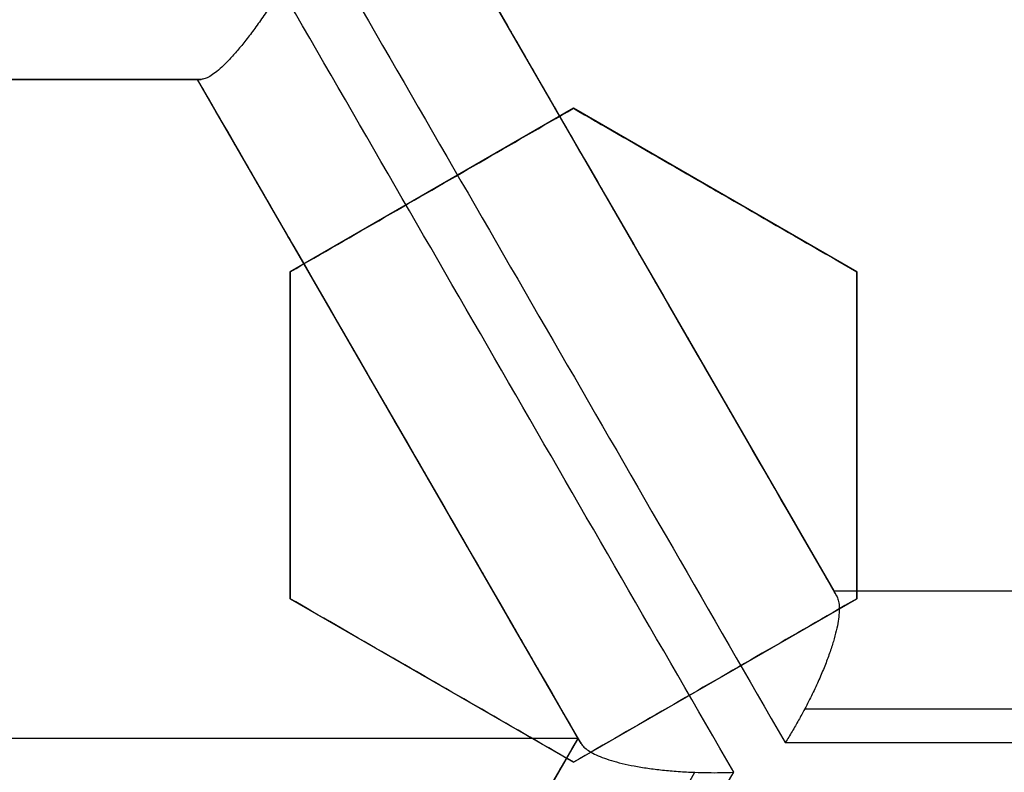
# Model space of a CAD drawing. Header units: centimetres. Extents: x -10 to 8.9, y -29.1 to -8.
# Tile 598 of 656: x -6.4144 to -6.331, y -28.5497 to -28.4859. Entities that reach past the tile are written whole.
import ezdxf

# ---------------------------------------------------------------- set-up
doc = ezdxf.new("R2010")
doc.units = ezdxf.units.CM
doc.layers.add('Default', color=7, linetype='Continuous', true_color=0x000000)

msp = doc.modelspace()

# ---------------------------------------------------------------- linework, layer by layer
at = {"layer": 'Default'}
for p, q in [((-6.377698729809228, -28.47843455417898, -1.1776682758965), (-6.345448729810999, -28.53429319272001, -1.1776682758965)), ((-6.399349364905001, -28.49093455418, -1.182178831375), (-6.463849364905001, -28.49093455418, -1.182178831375)), ((-6.367099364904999, -28.54679319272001, -1.1776682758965), (-6.399349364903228, -28.49093455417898, -1.1776682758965)), ((-6.367500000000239, -28.49338645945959, 0.22762490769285), (-6.391500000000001, -28.50724286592, 0.22762490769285)), ((-6.343500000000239, -28.50724286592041, 0.2230641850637), (-6.3675, -28.49338645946, 0.2230641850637)), ((-6.37950000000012, -28.5003146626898, 0.20106977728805), (-6.37950000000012, -28.5003146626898, 0.2542786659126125)), ((-6.355500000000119, -28.5003146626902, 0.1964796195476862), (-6.355500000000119, -28.5003146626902, 0.2496885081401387)), ((-6.361452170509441, -28.50657442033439, -1.280672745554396), (-6.361452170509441, -28.50657442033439, -1.065)), ((-6.391500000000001, -28.50724286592, 0.2230641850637), (-6.391500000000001, -28.53495567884, 0.2230641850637)), ((-6.343500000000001, -28.53495567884, 0.2143352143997), (-6.343500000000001, -28.50724286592, 0.2143352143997)), ((-6.383102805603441, -28.51907442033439, -1.280672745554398), (-6.383102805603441, -28.51907442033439, -1.065)), ((-6.391500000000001, -28.52109927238, 0.196479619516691), (-6.391500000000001, -28.52109927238, 0.2496885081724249)), ((-6.343500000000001, -28.52109927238, 0.1877584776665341), (-6.343500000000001, -28.52109927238, 0.2409673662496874)), ((-6.39149999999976, -28.53495567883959, 0.2143352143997), (-6.367499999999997, -28.5488120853, 0.2143352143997)), ((-6.367499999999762, -28.54881208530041, 0.2101604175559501), (-6.3435, -28.53495567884, 0.2101604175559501)), ((-6.345448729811, -28.53429319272, -1.166056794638), (-6.280948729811, -28.53429319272, -1.166056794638)), ((-6.379499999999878, -28.54188388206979, 0.1877584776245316), (-6.379499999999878, -28.54188388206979, 0.2409673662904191)), ((-6.355499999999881, -28.54188388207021, 0.1835992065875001), (-6.355499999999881, -28.54188388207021, 0.2368080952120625)), ((-6.367099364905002, -28.54679319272, -1.065), (-6.496099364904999, -28.54679319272, -1.065)), ((-6.399349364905, -28.60265183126, -1.166056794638), (-6.367099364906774, -28.54679319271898, -1.166056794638))]:
    msp.add_line(p, q, dxfattribs=at)
at = {"layer": 'Default', "extrusion": (0, 0, -1)}
for centre, radius, start, end in [((6.550000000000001, -28.205, -0.45), 0.9, 90, 270), ((6.550000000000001, -28.205, 0.3399975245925), 0.8999999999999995, 90, 270), ((6.550000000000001, -28.205, 1.15), 0.8550000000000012, 90, 270), ((6.550000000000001, -28.205, -0.4), 0.5999999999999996, 90, 270), ((6.550000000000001, -28.205, -0.2), 0.6367740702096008, 180, 0), ((6.550000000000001, -28.205, -0.1809807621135), 0.6125, 180, 0), ((6.550000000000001, -28.205, -0.1625), 0.6075000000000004, 180, 0), ((6.550000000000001, -28.205, -0.195), 0.6075000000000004, 180, 0), ((6.550000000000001, -28.205, 1.220980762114), 0.6075, 180, 0), ((6.550000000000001, -28.205, 1.24), 0.6075000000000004, 180, 0), ((6.550000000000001, -28.205, -0.18660444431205), 0.5500000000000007, 180, 0)]:
    msp.add_arc(centre, radius, start, end, dxfattribs=at)
at = {"layer": 'Default'}
for centre, radius, start, end in [((-6.550000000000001, -28.205, -0.82), 0.8349999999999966, 270, 90), ((-6.550000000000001, -28.205, -1.13), 0.8349999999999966, 270, 90), ((-6.550000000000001, -28.205, -0.9750000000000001), 0.8350000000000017, 270, 90), ((-6.550000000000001, -28.205, 0.35), 0.775, 270, 90), ((-6.550000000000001, -28.205, -0.1486250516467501), 0.7749999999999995, 270, 90), ((-6.550000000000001, -28.205, 0.45), 0.6000000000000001, 270, 90), ((-6.550000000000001, -28.205, 0.35), 0.6000000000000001, 270, 90), ((-6.550000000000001, -28.205, -1.24), 0.6400000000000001, 180, 0), ((-6.550000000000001, -28.205, 0.2), 0.6367740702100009, 180, 0), ((-6.550000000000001, -28.205, 0.1625), 0.6231698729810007, 180, 0), ((-6.550000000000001, -28.205, 0.17875), 0.6074999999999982, 180, 0), ((-6.550000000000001, -28.205, -1.230490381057), 0.6074999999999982, 180, 0), ((-6.550000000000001, -28.205, 0.195), 0.55, 180, 0), ((-6.550000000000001, -28.205, 0.1782088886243), 0.55, 248.3999999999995, 0), ((-6.550000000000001, -28.205, -0.7112749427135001), 0.7750000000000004, 274.5310199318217, 0)]:
    msp.add_arc(centre, radius, start, end, dxfattribs=at)
at = {"layer": 'Default', "extrusion": (-0.8660254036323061, -0.5000000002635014, -8.90727408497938e-10)}
msp.add_arc((21.15124650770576, -0.1449999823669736, 19.76246640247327), 1.189997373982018, 285.7469225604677, 289.0261196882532, dxfattribs=at)
at = {"layer": 'Default', "extrusion": (-0.8660254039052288, -0.4999999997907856, 8.164245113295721e-10)}
msp.add_arc((21.15124651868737, -0.1450000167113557, 19.7724453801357), 1.199997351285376, 285.4583052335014, 289.2956203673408, dxfattribs=at)
at = {"layer": 'Default', "extrusion": (0.8660254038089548, 0.4999999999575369, -2.011334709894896e-10)}
msp.add_arc((-21.15124651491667, -0.1450000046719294, -19.77748740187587), 1.199997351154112, 250.7043796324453, 254.5416947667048, dxfattribs=at)
at = {"layer": 'Default', "extrusion": (0, 1, 0)}
for centre, radius, start, end in [((6.549999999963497, -0.1450000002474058, -28.49093455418), 1.157566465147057, 262.5066395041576, 265.7328634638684), ((6.550000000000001, -0.145, -28.49093455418), 1.157566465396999, 263.0827509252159, 265.7328634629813)]:
    msp.add_arc(centre, radius, start, end, dxfattribs=at)
at = {"layer": 'Default', "extrusion": (0.866025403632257, 0.5000000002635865, 8.910110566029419e-10)}
msp.add_arc((-21.15124650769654, -0.1449999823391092, -19.78746640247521), 1.189997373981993, 250.9738803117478, 254.2530774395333, dxfattribs=at)
at = {"layer": 'Default', "extrusion": (-0.8660254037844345, -0.5000000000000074, 0)}
msp.add_arc((21.1512465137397, -0.145, 19.76246639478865), 1.189997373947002, 287.6568196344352, 289.0261196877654, dxfattribs=at)
at = {"layer": 'Default', "extrusion": (0.8660254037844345, 0.5000000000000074, 0)}
msp.add_arc((-21.15124651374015, -0.145, -19.78746639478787), 1.189997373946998, 250.9738803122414, 252.5747962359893, dxfattribs=at)
at = {"layer": 'Default', "extrusion": (0, -1, 0)}
for centre, radius, start, end in [((-6.550000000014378, -0.1449999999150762, 28.53429319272), 1.140605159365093, 280.331070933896, 283.6448692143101), ((-6.550000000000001, -0.145, 28.53429319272), 1.140605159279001, 280.3310709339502, 280.8465506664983), ((-6.549999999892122, -0.1450000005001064, 28.54714439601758), 1.150190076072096, 280.0364093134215, 283.9424077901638)]:
    msp.add_arc(centre, radius, start, end, dxfattribs=at)
at = {"layer": 'Default', "extrusion": (-2.937226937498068e-07, -0.9999999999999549, -6.23539148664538e-08)}
msp.add_arc((-6.549991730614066, -0.1449981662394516, 28.5442951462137), 1.150605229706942, 280.1159601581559, 283.8546353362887, dxfattribs=at)
at = {"layer": 'Default', "extrusion": (0.8660254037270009, -0.5000000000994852, -5.601805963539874e-10)}
msp.add_arc((-27.70124651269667, -0.1449999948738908, 8.759326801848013), 1.140605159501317, 256.3551307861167, 259.6689290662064, dxfattribs=at)
at = {"layer": 'Default', "extrusion": (0.8660254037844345, -0.5000000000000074, 0)}
msp.add_arc((-27.70124651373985, -0.145, 8.75932679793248), 1.140605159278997, 259.2606552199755, 259.6689290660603, dxfattribs=at)
at = {"layer": 'Default', "extrusion": (0.8660255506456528, -0.4999997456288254, -6.23537584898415e-08)}
msp.add_arc((-27.70124893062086, -0.1449991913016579, 8.769318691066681), 1.150605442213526, 256.1453650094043, 259.8840394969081, dxfattribs=at)
at = {"layer": 'Default', "extrusion": (0.8660254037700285, -0.5000000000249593, -3.770207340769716e-10)}
msp.add_arc((-27.70124651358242, -0.1449999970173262, 8.772178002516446), 1.150190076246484, 256.0575922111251, 259.9635906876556, dxfattribs=at)
at = {"layer": 'Default'}
for points, degree in [([(-6.550000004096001, -27.30500495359, -1.129995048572), (-6.537465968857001, -27.30500495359, -1.129995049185), (-6.512386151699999, -27.30552127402, -1.129973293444), (-6.474783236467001, -27.3078854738, -1.129982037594), (-6.437304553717, -27.31181799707, -1.129979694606), (-6.399970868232, -27.3173257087, -1.129980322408), (-6.362926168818, -27.32438806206, -1.129980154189), (-6.326197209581, -27.3329983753, -1.129980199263), (-6.289861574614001, -27.34314050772, -1.129980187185), (-6.254013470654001, -27.35478489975, -1.129980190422), (-6.218660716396, -27.36792869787, -1.129980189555), (-6.183898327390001, -27.38253814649, -1.129980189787), (-6.149770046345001, -27.39859430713, -1.129980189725), (-6.116350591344, -27.41606289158, -1.129980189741), (-6.083707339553, -27.43490588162, -1.129980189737), (-6.051859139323, -27.45511347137, -1.129980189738), (-6.020892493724, -27.47663251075, -1.129980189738), (-5.990848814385, -27.49943348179, -1.129980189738), (-5.961791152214, -27.52346942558, -1.129980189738), (-5.933780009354, -27.54868705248, -1.129980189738), (-5.906829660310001, -27.5750745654, -1.129980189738), (-5.881013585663, -27.60256235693, -1.129980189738), (-5.856368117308, -27.63111066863, -1.129980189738), (-5.832942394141, -27.66066372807, -1.129980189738), (-5.810787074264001, -27.69115373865, -1.129980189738), (-5.789912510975, -27.72256746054, -1.129980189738), (-5.770375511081, -27.75482271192, -1.129980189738), (-5.752204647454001, -27.78787084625, -1.129980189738), (-5.735435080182, -27.8216495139, -1.129980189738), (-5.720103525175, -27.8560794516, -1.129980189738), (-5.706216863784, -27.89114626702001, -1.129980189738), (-5.693813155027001, -27.92675906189, -1.129980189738), (-5.682910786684, -27.96286272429, -1.129980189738), (-5.673530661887, -27.99939085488, -1.129980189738), (-5.665692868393, -28.03625586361, -1.129980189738), (-5.659400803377, -28.07344306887, -1.129980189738), (-5.654672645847, -28.11085723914, -1.129980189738), (-5.651515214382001, -28.14843802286, -1.129980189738), (-5.649934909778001, -28.18611932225, -1.129980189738), (-5.649933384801, -28.22380820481, -1.129980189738), (-5.65151069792, -28.26149020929, -1.129980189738), (-5.654665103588, -28.29907102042, -1.129980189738), (-5.659390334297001, -28.33648606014, -1.129980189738), (-5.665679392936, -28.37367347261, -1.129980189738), (-5.673514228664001, -28.41053911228, -1.129980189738), (-5.68289159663, -28.447068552, -1.129980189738), (-5.693791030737, -28.48317285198, -1.129980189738), (-5.706192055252, -28.51878703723, -1.129980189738), (-5.720075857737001, -28.5538547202, -1.129980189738), (-5.735404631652, -28.58828579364, -1.129980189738), (-5.752171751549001, -28.62206623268, -1.129980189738), (-5.770339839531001, -28.65511550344, -1.129980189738), (-5.78987442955, -28.68737253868, -1.129980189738), (-5.810746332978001, -28.71878763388, -1.129980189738), (-5.832899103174, -28.74927924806, -1.129980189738), (-5.85632282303, -28.77883458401, -1.129980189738), (-5.880965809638, -28.80738458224, -1.129980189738), (-5.906779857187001, -28.83487458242, -1.129980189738), (-5.933727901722, -28.86126400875, -1.129980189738), (-5.961736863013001, -28.88648372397, -1.129980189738), (-5.990793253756, -28.9105224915, -1.129980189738), (-6.020835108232, -28.93332580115, -1.129980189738), (-6.051800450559, -28.95484754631, -1.129980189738), (-6.083647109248, -28.97505764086, -1.129980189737), (-6.116288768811, -28.99390313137, -1.129980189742), (-6.149707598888, -29.01137470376, -1.129980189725), (-6.183834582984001, -29.02743347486, -1.129980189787), (-6.218595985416, -29.04204567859, -1.129980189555), (-6.253947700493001, -29.05519220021, -1.129980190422), (-6.289795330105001, -29.06683951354, -1.129980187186), (-6.326131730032, -29.07698483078, -1.129980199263), (-6.36285948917, -29.08559773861, -1.12998015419), (-6.399900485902, -29.09266234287, -1.129980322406), (-6.437231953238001, -29.0981728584, -1.129979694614), (-6.47471667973, -29.10210911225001, -1.129982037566), (-6.512339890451, -29.1044772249, -1.129973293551), (-6.537448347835, -29.10499504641, -1.129995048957), (-6.549999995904, -29.10499504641, -1.129995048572)], 3), ([(-6.550000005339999, -27.32500645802, -1.149993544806), (-6.537651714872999, -27.32500645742, -1.149993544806), (-6.512986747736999, -27.32554459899, -1.150002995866), (-6.476051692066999, -27.32787036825, -1.14999919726), (-6.439276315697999, -27.33175223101, -1.150000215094), (-6.402654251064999, -27.33717969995, -1.149999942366), (-6.366301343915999, -27.34414129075, -1.150000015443), (-6.330232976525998, -27.35263500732, -1.149999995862), (-6.294592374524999, -27.36262965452, -1.150000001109), (-6.259531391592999, -27.37406902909, -1.149999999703), (-6.225026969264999, -27.3869473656, -1.15000000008), (-6.191106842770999, -27.40125022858, -1.149999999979), (-6.157777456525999, -27.41697696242, -1.150000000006), (-6.125134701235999, -27.43408646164, -1.149999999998), (-6.093256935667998, -27.45253472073, -1.15), (-6.062162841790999, -27.47231088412, -1.15), (-6.031930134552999, -27.49336665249, -1.15), (-6.002594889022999, -27.51567691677, -1.15), (-5.974227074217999, -27.53918966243, -1.15), (-5.946891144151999, -27.56384678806, -1.15), (-5.920598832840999, -27.58963664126, -1.15), (-5.895416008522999, -27.61649551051, -1.15), (-5.871372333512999, -27.64439091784, -1.15), (-5.848517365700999, -27.67326728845, -1.15), (-5.826900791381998, -27.7030584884, -1.15), (-5.806533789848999, -27.73375047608, -1.15), (-5.787472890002, -27.76526110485, -1.15), (-5.76974489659, -27.79754437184, -1.15), (-5.753383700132, -27.83054026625, -1.15), (-5.738424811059, -27.86417236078, -1.15), (-5.724875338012, -27.89842624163, -1.15), (-5.71277321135, -27.93321101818, -1.15), (-5.702135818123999, -27.96847408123, -1.15), (-5.692983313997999, -28.00415159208, -1.15), (-5.68533537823, -28.04015809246, -1.15), (-5.679195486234, -28.07647885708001, -1.15), (-5.674581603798, -28.11301879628, -1.15), (-5.67150000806, -28.14971971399, -1.15), (-5.669956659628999, -28.18652113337, -1.15), (-5.669953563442, -28.22333487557, -1.15), (-5.671491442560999, -28.26014682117, -1.15), (-5.674568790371, -28.29686076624, -1.15), (-5.679179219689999, -28.33341174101, -1.15), (-5.685316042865, -28.36974098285, -1.15), (-5.692961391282, -28.40575529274, -1.15), (-5.702112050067, -28.44144108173, -1.15), (-5.712748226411, -28.47671239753, -1.15), (-5.724850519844, -28.511507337, -1.15), (-5.738400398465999, -28.54576972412, -1.15), (-5.753358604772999, -28.57940639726, -1.15), (-5.769717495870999, -28.61240308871, -1.15), (-5.787441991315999, -28.6446852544, -1.15), (-5.806500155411, -28.6761964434, -1.15), (-5.826864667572, -28.70688945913, -1.15), (-5.848479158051, -28.73668231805, -1.15), (-5.871332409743, -28.76556074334, -1.15), (-5.895372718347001, -28.79345624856, -1.15), (-5.920549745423, -28.82031302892, -1.15), (-5.946837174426, -28.84610244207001, -1.15), (-5.974176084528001, -28.8707665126, -1.15), (-6.002558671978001, -28.89429476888, -1.15), (-6.031913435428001, -28.9166216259, -1.15), (-6.062165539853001, -28.9376912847, -1.15), (-6.093277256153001, -28.95747792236, -1.15), (-6.125171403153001, -28.97593404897, -1.149999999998), (-6.157830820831, -28.99304986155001, -1.150000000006), (-6.191177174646, -29.0087814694, -1.149999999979), (-6.225118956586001, -29.02308952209, -1.15000000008), (-6.25964571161, -29.03597120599, -1.149999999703), (-6.294721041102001, -29.04740944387, -1.150000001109), (-6.330363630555, -29.05739860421, -1.149999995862), (-6.366429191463, -29.06588597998, -1.150000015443), (-6.40278818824, -29.07284313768, -1.149999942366), (-6.439415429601, -29.07826537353, -1.150000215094), (-6.476180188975, -29.08214014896, -1.14999919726), (-6.513077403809, -29.08445837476, -1.150002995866), (-6.537686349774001, -29.08499354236, -1.149993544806), (-6.54999999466, -29.08499354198, -1.149993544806)], 3), ([(-6.549999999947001, -27.42838343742, -0.7616165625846), (-6.538747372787, -27.42824483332, -0.7617551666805), (-6.516204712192, -27.42845367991, -0.7620351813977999), (-6.482313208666, -27.43024072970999, -0.7624632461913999), (-6.448493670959, -27.43350371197, -0.7628974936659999), (-6.414786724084, -27.43824561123, -0.763337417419), (-6.381352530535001, -27.44444544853, -0.7637809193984), (-6.348201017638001, -27.45209983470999, -0.7642278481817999), (-6.315445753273, -27.46118216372, -0.764676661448), (-6.283108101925, -27.47168408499, -0.7651270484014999), (-6.251249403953, -27.48358745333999, -0.7655781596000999), (-6.219910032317, -27.49687984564, -0.766029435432), (-6.189177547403, -27.51152847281, -0.7664796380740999), (-6.159225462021, -27.52744172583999, -0.7669261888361), (-6.130017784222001, -27.54461827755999, -0.7673695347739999), (-6.101215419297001, -27.56329288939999, -0.7678150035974), (-6.073286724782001, -27.58321536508, -0.7682556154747), (-6.047409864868, -27.60344005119, -0.7686723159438), (-6.024707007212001, -27.6227118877, -0.7690451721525), (-6.004504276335, -27.64114310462, -0.7693833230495), (-5.984998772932, -27.66020157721, -0.7697151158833), (-5.965776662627, -27.68034635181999, -0.7700594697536), (-5.947249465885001, -27.70119728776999, -0.7704083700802), (-5.929608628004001, -27.72252886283, -0.7707584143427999), (-5.913139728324, -27.74390244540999, -0.7711027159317), (-5.896745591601, -27.76673460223, -0.7714641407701), (-5.879471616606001, -27.79280128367, -0.7718690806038), (-5.862185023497, -27.82140181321, -0.7723044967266), (-5.845650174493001, -27.85166194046, -0.7727558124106), (-5.830525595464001, -27.88248582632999, -0.7732063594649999), (-5.816816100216, -27.91378163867, -0.7736550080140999), (-5.804432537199, -27.94575507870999, -0.7741047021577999), (-5.793443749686, -27.97826360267, -0.7745533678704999), (-5.783885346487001, -28.01119863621, -0.7749995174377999), (-5.775776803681, -28.04447658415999, -0.7754420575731), (-5.769121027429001, -28.07806966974, -0.7758806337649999), (-5.763924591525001, -28.11195605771, -0.7763150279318), (-5.760204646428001, -28.14606329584, -0.7767440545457), (-5.75797080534, -28.18027120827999, -0.7771671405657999), (-5.757226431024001, -28.21470555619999, -0.7775824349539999), (-5.757979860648, -28.24925848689, -0.7780047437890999), (-5.760231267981, -28.28374168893, -0.7784336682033), (-5.763975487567, -28.31808767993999, -0.7788678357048), (-5.769197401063, -28.35219385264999, -0.7793060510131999), (-5.775894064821, -28.38605939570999, -0.7797482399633), (-5.784064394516, -28.41964983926, -0.7801939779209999), (-5.793686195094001, -28.45285785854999, -0.7806418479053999), (-5.804730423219, -28.48558927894, -0.781090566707), (-5.817164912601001, -28.51776854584, -0.7815390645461), (-5.830995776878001, -28.54941158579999, -0.7819875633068), (-5.846175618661, -28.5804064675, -0.7824344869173), (-5.862691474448, -28.61072888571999, -0.7828794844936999), (-5.880499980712, -28.64029706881, -0.7833213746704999), (-5.899571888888, -28.66906635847, -0.7837594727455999), (-5.91989141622, -28.69700629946, -0.7841934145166), (-5.941356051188, -28.72398166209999, -0.7846208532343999), (-5.963982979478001, -28.75002327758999, -0.7850431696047), (-5.987781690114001, -28.77512537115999, -0.7854569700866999), (-6.012782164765, -28.7993101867, -0.7858765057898), (-6.03884161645, -28.82242111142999, -0.7863039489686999), (-6.065837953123, -28.84435183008, -0.786736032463), (-6.093752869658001, -28.86509285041, -0.7871728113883), (-6.122529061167, -28.88460275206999, -0.7876132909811), (-6.15214747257, -28.90286625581, -0.7880571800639), (-6.18250003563, -28.91981717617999, -0.7885028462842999), (-6.213581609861, -28.93545322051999, -0.7889502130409), (-6.245293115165, -28.94972306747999, -0.7893978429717), (-6.277594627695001, -28.96261096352, -0.7898451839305), (-6.310433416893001, -28.97409375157, -0.790291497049), (-6.343717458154, -28.98414082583, -0.7907355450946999), (-6.377431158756, -28.99274659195, -0.7911771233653), (-6.411455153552, -28.99988067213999, -0.7916146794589), (-6.445763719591, -29.00553981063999, -0.7920479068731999), (-6.480290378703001, -29.00971218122, -0.7924759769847), (-6.515041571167, -29.01239375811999, -0.7928989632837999), (-6.538334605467, -29.01317723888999, -0.7931772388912), (-6.549999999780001, -29.01331529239, -0.7933152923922)], 3), ([(-6.550000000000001, -28.98, -0.6472501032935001), (-6.538733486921, -28.98, -0.6470307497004), (-6.516189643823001, -28.97950872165, -0.6465878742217), (-6.482389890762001, -28.97729300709, -0.6459119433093), (-6.448718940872, -28.97360204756, -0.6452266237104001), (-6.415286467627, -28.96845141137, -0.6445341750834), (-6.382136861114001, -28.9618541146, -0.6438355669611), (-6.349274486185, -28.95380935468, -0.6431308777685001), (-6.316821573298, -28.94434696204, -0.6424227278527), (-6.284787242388, -28.93346993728, -0.6417113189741), (-6.253280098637, -28.92121449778, -0.6409990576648), (-6.222324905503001, -28.90759197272, -0.6402865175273), (-6.191987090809, -28.89262837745, -0.6395751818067), (-6.162348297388, -28.87636610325, -0.6388669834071), (-6.133423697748, -28.85881215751, -0.6381622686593), (-6.1053183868, -28.84003103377, -0.6374636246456), (-6.07803369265, -28.82002363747, -0.6367710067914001), (-6.051669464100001, -28.7988625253, -0.6360872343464), (-6.026237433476, -28.77655854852, -0.6354115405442), (-6.001809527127, -28.75317251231, -0.6347498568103), (-5.978430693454, -28.72875070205, -0.6340883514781), (-5.956125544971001, -28.70331637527, -0.6334126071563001), (-5.934966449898, -28.67695331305, -0.6327288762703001), (-5.914960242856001, -28.6496691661, -0.6320362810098), (-5.896181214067, -28.62156563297, -0.6313376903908), (-5.878632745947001, -28.59264971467, -0.6306331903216), (-5.862367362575, -28.56300470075, -0.6299248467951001), (-5.847408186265, -28.53267528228, -0.629213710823), (-5.833784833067, -28.50171815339, -0.6285011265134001), (-5.821532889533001, -28.47022030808, -0.6277890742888), (-5.8106490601, -28.43816826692, -0.6270772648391), (-5.801170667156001, -28.40565376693, -0.6263677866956), (-5.793124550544, -28.37276766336, -0.6256626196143), (-5.786530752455, -28.33961176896, -0.6249639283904), (-5.78138744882, -28.30619858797, -0.6242718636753), (-5.777701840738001, -28.27254822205, -0.6235871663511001), (-5.775489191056, -28.23876096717, -0.6229108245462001), (-5.774754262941, -28.20494234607, -0.6222489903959), (-5.775493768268, -28.17114853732, -0.6215875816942), (-5.777706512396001, -28.13740264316, -0.6209120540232), (-5.781393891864, -28.10374893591, -0.6202272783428), (-5.786546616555, -28.07029563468, -0.6195343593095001), (-5.793145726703, -28.0371388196, -0.6188356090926), (-5.801183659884, -28.00430073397, -0.6181314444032), (-5.810652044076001, -27.97182316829, -0.6174227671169), (-5.821536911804, -27.93976765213, -0.6167108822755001), (-5.833799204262, -27.90824671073, -0.6159982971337), (-5.847421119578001, -27.87729763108, -0.615285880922), (-5.862376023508, -27.84697847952, -0.6145749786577), (-5.878652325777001, -27.8173156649, -0.613866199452), (-5.896211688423, -27.78838626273, -0.6131613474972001), (-5.914995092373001, -27.76028113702, -0.6124626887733), (-5.934999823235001, -27.73300334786, -0.6117702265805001), (-5.956160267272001, -27.70664206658, -0.6110865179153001), (-5.978475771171, -27.68119987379, -0.6104105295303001), (-6.001860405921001, -27.6567765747, -0.6097489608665), (-6.026289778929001, -27.63339360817, -0.6090872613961), (-6.051718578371, -27.61109628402, -0.6084116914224), (-6.078088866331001, -27.58993391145, -0.6077277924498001), (-6.105377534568, -27.56992754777, -0.6070351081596), (-6.133484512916, -27.55114909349, -0.6063364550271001), (-6.162412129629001, -27.53359698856, -0.6056316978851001), (-6.192055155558, -27.51733618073, -0.6049234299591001), (-6.222391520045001, -27.50237706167, -0.6042121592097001), (-6.253344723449, -27.48875867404, -0.6034996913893), (-6.284863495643, -27.47650207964, -0.6027871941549), (-6.316910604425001, -27.46562484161, -0.6020755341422), (-6.349366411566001, -27.45616608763, -0.6013673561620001), (-6.382222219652, -27.44812703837, -0.6006628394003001), (-6.415376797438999, -27.44153241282, -0.5999641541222), (-6.448824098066, -27.43638416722, -0.5992714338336), (-6.482460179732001, -27.43270175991, -0.5985868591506), (-6.516196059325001, -27.43049163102, -0.5979122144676), (-6.538732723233, -27.43, -0.5974694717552), (-6.550000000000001, -27.43, -0.5972501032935)], 3), ([(-6.377698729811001, -28.47843455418, -1.065), (-6.361573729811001, -28.50636387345, -1.065), (-6.345448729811, -28.53429319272, -1.065)], 2), ([(-6.392261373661, -28.48325333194, -1.301587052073), (-6.392518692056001, -28.48367537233, -1.30152061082), (-6.393037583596, -28.48450127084, -1.301334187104), (-6.393822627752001, -28.48567702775, -1.300898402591), (-6.394591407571, -28.48675740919, -1.300323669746), (-6.395340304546, -28.48773972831, -1.299617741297), (-6.396051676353, -28.48860213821, -1.298800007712), (-6.396707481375, -28.48932757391, -1.297901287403), (-6.397310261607, -28.48992311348, -1.29692704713), (-6.397848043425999, -28.49038024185, -1.295903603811), (-6.398317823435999, -28.49070215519, -1.294848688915), (-6.398722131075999, -28.4908937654, -1.293763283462), (-6.398942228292, -28.49093455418, -1.293040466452), (-6.399040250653, -28.49093455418, -1.29268082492)], 3), ([(-6.463849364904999, -28.49093455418, -1.065), (-6.431599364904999, -28.49093455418, -1.065), (-6.399349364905, -28.49093455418, -1.065)], 2), ([(-6.399349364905, -28.49093455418, -1.065), (-6.399349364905, -28.49093455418, -1.1776682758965), (-6.399349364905, -28.49093455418, -1.290336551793)], 2), ([(-6.399349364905, -28.49093455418, -1.290336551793), (-6.399349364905, -28.49093455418, -1.290609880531), (-6.39932545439, -28.49093455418, -1.291147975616), (-6.39922095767, -28.49093455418, -1.291930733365), (-6.399107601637, -28.49093455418, -1.292433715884), (-6.399040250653, -28.49093455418, -1.29268082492)], 3), ([(-6.367099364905, -28.54679319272, -1.065), (-6.383224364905, -28.51886387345, -1.065), (-6.399349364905, -28.49093455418, -1.065)], 2), ([(-6.391500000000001, -28.50724286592, 0.2009673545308), (-6.388833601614, -28.50570342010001, 0.2010128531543), (-6.383500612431, -28.50262441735, 0.2010735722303), (-6.375499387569, -28.49800490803, 0.2010735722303), (-6.370166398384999, -28.49492590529, 0.2010128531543), (-6.3675, -28.49338645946, 0.2009673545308)], 3), ([(-6.391500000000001, -28.50724286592, 0.2541762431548), (-6.388833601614, -28.50570342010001, 0.2542217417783), (-6.383500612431, -28.50262441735, 0.2542824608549), (-6.375499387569, -28.49800490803, 0.2542824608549), (-6.370166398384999, -28.49492590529, 0.2542217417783), (-6.3675, -28.49338645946, 0.2541762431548)], 3), ([(-6.3675, -28.49338645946, 0.2541762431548), (-6.3675, -28.49338645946, 0.2275717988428), (-6.3675, -28.49338645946, 0.2009673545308)], 2), ([(-6.3675, -28.49338645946, 0.2009673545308), (-6.3650057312, -28.49482652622, 0.2000389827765), (-6.359902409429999, -28.49777293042, 0.1981337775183), (-6.351922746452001, -28.50237999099, 0.1951368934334), (-6.346347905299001, -28.50559862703, 0.1930310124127), (-6.343500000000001, -28.50724286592, 0.1919521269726)], 3), ([(-6.3675, -28.49338645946, 0.2541762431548), (-6.365003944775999, -28.49482755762, 0.2532472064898), (-6.35989824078, -28.49777533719, 0.2513411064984), (-6.351918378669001, -28.50238251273, 0.248344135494), (-6.346346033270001, -28.50559970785, 0.2462391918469), (-6.343500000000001, -28.50724286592, 0.2451610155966)], 3), ([(-6.391500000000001, -28.50724286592, 0.2009673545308), (-6.391500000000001, -28.50724286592, 0.2275717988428), (-6.391500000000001, -28.50724286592, 0.2541762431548)], 2), ([(-6.391500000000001, -28.53495567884, 0.1919521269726), (-6.391500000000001, -28.53166936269, 0.193030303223), (-6.391500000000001, -28.52523497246, 0.1951352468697), (-6.391500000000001, -28.51602062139, 0.1981322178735), (-6.391500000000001, -28.51012506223, 0.2000383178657), (-6.391500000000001, -28.50724286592, 0.2009673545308)], 3), ([(-6.391500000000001, -28.53495567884, 0.2451610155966), (-6.391500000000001, -28.53166720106, 0.2462399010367), (-6.391500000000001, -28.52522992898, 0.2483457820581), (-6.391500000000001, -28.51601580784, 0.2513426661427), (-6.391500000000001, -28.51012299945, 0.2532478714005), (-6.391500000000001, -28.50724286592, 0.2541762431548)], 3), ([(-6.343500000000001, -28.50724286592, 0.2451610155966), (-6.343500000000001, -28.50724286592, 0.2185565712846), (-6.343500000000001, -28.50724286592, 0.1919521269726)], 2), ([(-6.343500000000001, -28.50724286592, 0.1919521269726), (-6.343500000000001, -28.51016516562, 0.1910739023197), (-6.343500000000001, -28.51611425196, 0.1892779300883), (-6.343500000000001, -28.52533409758, 0.1864696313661), (-6.343500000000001, -28.5317118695, 0.1845102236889), (-6.343500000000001, -28.53495567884, 0.1835094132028)], 3), ([(-6.343500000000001, -28.50724286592, 0.2451610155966), (-6.343500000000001, -28.51016745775, 0.2442821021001), (-6.343500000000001, -28.51611959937, 0.2424851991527), (-6.343500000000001, -28.52533965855, 0.2396768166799), (-6.343500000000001, -28.53171425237, 0.2377183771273), (-6.343500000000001, -28.53495567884, 0.2367183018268)], 3), ([(-6.391500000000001, -28.53495567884, 0.2451610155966), (-6.391500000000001, -28.53495567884, 0.2185565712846), (-6.391500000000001, -28.53495567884, 0.1919521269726)], 2), ([(-6.3675, -28.5488120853, 0.1835094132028), (-6.370307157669, -28.54719137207, 0.1845094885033), (-6.375827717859, -28.54400407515, 0.1864679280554), (-6.383812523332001, -28.53939404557, 0.1892763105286), (-6.388967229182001, -28.53641797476, 0.1910732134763), (-6.391500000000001, -28.53495567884, 0.1919521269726)], 3), ([(-6.3675, -28.5488120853, 0.2367183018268), (-6.370309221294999, -28.54719018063, 0.2377191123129), (-6.375832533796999, -28.54400129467, 0.2396785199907), (-6.383817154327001, -28.53939137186, 0.242486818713), (-6.388969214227, -28.53641682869, 0.2442827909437), (-6.391500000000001, -28.53495567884, 0.2451610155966)], 3), ([(-6.343500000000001, -28.53495567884, 0.1835094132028), (-6.346166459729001, -28.53649516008, 0.1835493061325), (-6.351499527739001, -28.53957420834, 0.1836025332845), (-6.359500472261, -28.54419355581, 0.1836025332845), (-6.364833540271, -28.54727260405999, 0.1835493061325), (-6.3675, -28.5488120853, 0.1835094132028)], 3), ([(-6.343500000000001, -28.53495567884, 0.2367183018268), (-6.346166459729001, -28.53649516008, 0.2367581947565), (-6.351499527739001, -28.53957420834, 0.2368114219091), (-6.359500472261, -28.54419355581, 0.2368114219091), (-6.364833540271, -28.54727260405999, 0.2367581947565), (-6.3675, -28.5488120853, 0.2367183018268)], 3), ([(-6.345205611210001, -28.53471428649, -1.269987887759), (-6.345145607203, -28.53481821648, -1.270329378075), (-6.345048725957, -28.53506442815, -1.271007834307), (-6.344976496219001, -28.53554978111, -1.272002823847), (-6.34498005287, -28.53614099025, -1.272950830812), (-6.345060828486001, -28.53684249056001, -1.273854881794), (-6.345222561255, -28.53765261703, -1.274701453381), (-6.345464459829, -28.53855722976, -1.275469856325), (-6.345791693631, -28.53956450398, -1.276158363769), (-6.346202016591, -28.54065576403, -1.276743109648), (-6.346689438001, -28.54181090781, -1.277208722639), (-6.347257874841, -28.54303250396, -1.27754798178), (-6.347683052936, -28.54387019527, -1.277678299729), (-6.347906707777, -28.54429320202, -1.277718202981)], 3), ([(-6.345448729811, -28.53429319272, -1.065), (-6.313198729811, -28.53429319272, -1.065), (-6.280948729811, -28.53429319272, -1.065)], 2), ([(-6.345448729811, -28.53429319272, -1.065), (-6.345448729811, -28.53429319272, -1.166056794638), (-6.345448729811, -28.53429319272, -1.267113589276)], 2), ([(-6.345205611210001, -28.53471428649, -1.269987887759), (-6.345258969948, -28.53462186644, -1.2696842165), (-6.345348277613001, -28.53446718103, -1.269066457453), (-6.345430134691, -28.53432540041, -1.268105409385), (-6.345448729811, -28.53429319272, -1.267447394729), (-6.345448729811, -28.53429319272, -1.267113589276)], 3), ([(-6.343500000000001, -28.53495567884, 0.2367183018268), (-6.343500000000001, -28.53495567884, 0.2101138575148), (-6.343500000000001, -28.53495567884, 0.1835094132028)], 2), ([(-6.347906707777, -28.54429320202, -1.277718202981), (-6.348075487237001, -28.54461242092, -1.277748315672), (-6.348423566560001, -28.54525162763, -1.277779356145), (-6.348975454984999, -28.54620843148, -1.27773651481), (-6.349357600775, -28.54683479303, -1.277648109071), (-6.349551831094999, -28.54714439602, -1.277588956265)], 3), ([(-6.399349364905, -28.60265183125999, -1.065), (-6.383224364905, -28.57472251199, -1.065), (-6.367099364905, -28.54679319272, -1.065)], 2), ([(-6.367099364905, -28.54679319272, -1.267113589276), (-6.367099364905, -28.54679319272, -1.26744739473), (-6.367080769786, -28.54682540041, -1.268105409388), (-6.366998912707, -28.54696718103, -1.269066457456), (-6.366909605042, -28.54712186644, -1.269684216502), (-6.366856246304, -28.54721428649, -1.269987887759)], 3), ([(-6.367099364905, -28.54679319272, -1.267113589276), (-6.367099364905, -28.54679319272, -1.166056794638), (-6.367099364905, -28.54679319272, -1.065)], 2), ([(-6.366856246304, -28.54721428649, -1.269987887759), (-6.366796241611, -28.54731821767, -1.270329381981), (-6.366631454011, -28.54752522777, -1.271007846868), (-6.366247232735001, -28.54783046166, -1.272002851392), (-6.365733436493, -28.54812299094, -1.272950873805), (-6.365085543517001, -28.54840377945, -1.273854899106), (-6.364303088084, -28.54866877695, -1.274701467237), (-6.36339872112, -28.54891159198, -1.275469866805), (-6.362362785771, -28.54913183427, -1.276158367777), (-6.361212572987, -28.5493221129, -1.276743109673), (-6.359968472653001, -28.54947756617, -1.277208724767), (-6.358626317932, -28.54959608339, -1.277547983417), (-6.35768827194, -28.54964671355, -1.277678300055), (-6.357210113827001, -28.54966452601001, -1.277718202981)], 3), ([(-6.3675, -28.5488120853, 0.2367183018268), (-6.3675, -28.5488120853, 0.2101138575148), (-6.3675, -28.5488120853, 0.1835094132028)], 2), ([(-6.357210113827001, -28.54966452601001, -1.277718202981), (-6.356849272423, -28.54967796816, -1.277748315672), (-6.356121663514, -28.54969612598, -1.277779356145), (-6.35501710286, -28.54969657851, -1.27773651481), (-6.354283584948, -28.54967881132, -1.277648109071), (-6.353918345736, -28.54966540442, -1.277588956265)], 3)]:
    msp.add_open_spline(points, degree=degree, dxfattribs=at)

doc.saveas('drawing.dxf')
